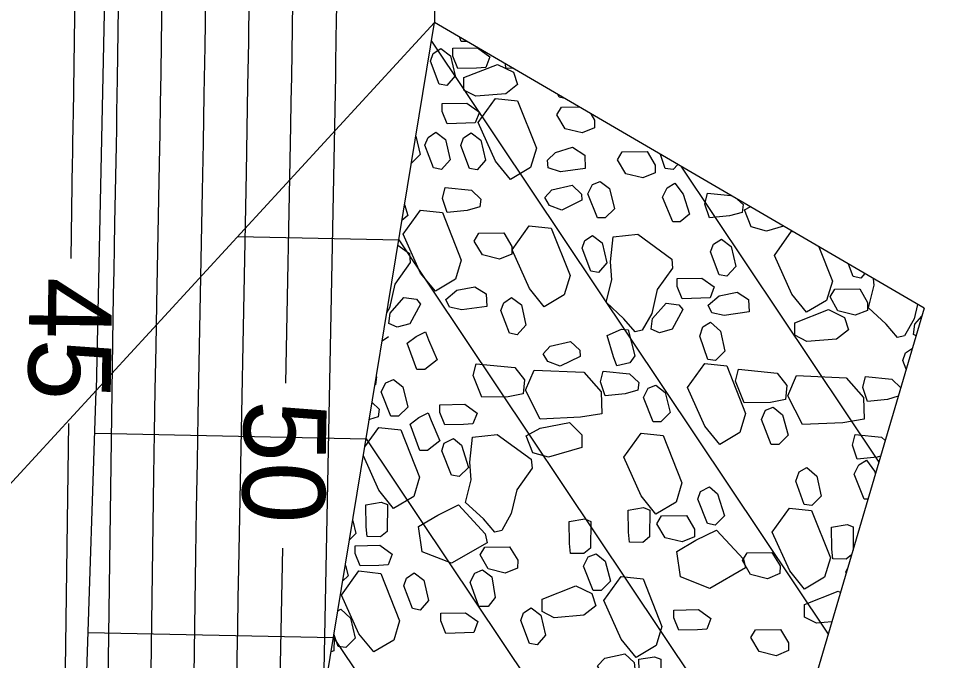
# Model space of a CAD drawing. Extents: x 2384780 to 2405861, y 547869 to 573706.
# Drawn here: x 2395723.89 to 2395757.69, y 553793.46 to 553816.77 of the extents above; entities that cross this region are included whole.
import ezdxf

# ---------------------------------------------------------------- set-up
doc = ezdxf.new("R2010")
doc.units = 0
for name, color, linetype in [('Breaklines', 7, 'Continuous'), ('Old_Level_56', 7, 'Continuous'), ('Old_Level_6', 7, 'Continuous'), ('Old_Level_60', 7, 'Continuous'), ('Old_Level_61', 7, 'Continuous'), ('Old_Level_63', 7, 'Continuous')]:
    doc.layers.add(name, color=color, linetype=linetype)

msp = doc.modelspace()

# ---------------------------------------------------------------- linework, layer by layer
at = {"layer": 'Breaklines'}
msp.add_line((2395756.774, 553806.246), (2395733.1315, 553725.8665), dxfattribs=at)
at = {"layer": 'Old_Level_56'}
for p, q in [((2395724.1335, 553726.05625), (2395738.98875, 553816.62325)), ((2395731.8415, 553808.85075), (2395737.6935, 553808.72725)), ((2395724.1335, 553726.05625), (2395726.70425, 553803.264)), ((2395726.65275, 553801.715), (2395736.50925, 553801.507)), ((2395726.4115, 553794.47475), (2395735.325, 553794.28675))]:
    msp.add_line(p, q, dxfattribs=at)
at = {"layer": 'Old_Level_6'}
for p, q in [((2395735.58108, 554224.04839), (2395726.70435, 553803.26406)), ((2395747.52323, 554221.17926), (2395738.98884, 553816.62315)), ((2395738.98875, 553816.62325), (2395702.1355, 553776.546)), ((2395756.774, 553806.246), (2395738.98875, 553816.62325)), ((2395738.878, 553815.94775), (2395753.29225, 553794.409)), ((2395747.93575, 553811.40275), (2395755.12925, 553800.654)), ((2395737.6935, 553808.72725), (2395751.45525, 553788.16375)), ((2395736.50925, 553801.507), (2395749.6185, 553781.9185)), ((2395735.325, 553794.28675), (2395747.7815, 553775.6735))]:
    msp.add_line(p, q, dxfattribs=at)
for points in [[(2395740.17575, 553815.93075), (2395739.95825, 553815.9315), (2395739.9145, 553816.083)], [(2395739.22025, 553815.6845), (2395739.57525, 553815.4205), (2395739.74075, 553814.689), (2395739.44, 553814.33375), (2395739.15875, 553814.3915), (2395738.84325, 553815.21725), (2395738.938, 553815.498), (2395739.22025, 553815.6845)], [(2395740.85175, 553814.99), (2395740.51425, 553814.972), (2395739.8395, 553814.956), (2395739.65375, 553815.4065), (2395739.65425, 553815.688), (2395740.55425, 553815.70325), (2395741.00325, 553815.38275), (2395740.85175, 553814.99)], [(2395742.01125, 553814.37175), (2395741.5785, 553814.03575), (2395740.496, 553813.94675), (2395740.06, 553814.1725), (2395740.062, 553814.622), (2395741.2825, 553815.105), (2395741.86275, 553814.82225), (2395742.01125, 553814.37175)], [(2395741.57925, 553814.96475), (2395741.56375, 553815.12075)], [(2395741.84025, 553814.9595), (2395741.57925, 553814.96475)], [(2395741.74925, 553810.92875), (2395741.211, 553811.59), (2395740.57825, 553812.996), (2395741.2055, 553813.87025), (2395742.00625, 553813.78175), (2395742.68975, 553812.061), (2395742.478, 553811.3605), (2395741.74925, 553810.92875)], [(2395743.7215, 553813.86175), (2395743.51875, 553813.9165), (2395743.4865, 553813.999)], [(2395740.4685, 553812.98125), (2395740.13075, 553812.9635), (2395739.45525, 553812.94775), (2395739.26975, 553813.39775), (2395739.27125, 553813.67975), (2395740.171, 553813.6945), (2395740.62025, 553813.3745), (2395740.4685, 553812.98125)], [(2395744.80575, 553812.79775), (2395744.35475, 553812.61225), (2395743.73725, 553812.76475), (2395743.43875, 553813.27175), (2395743.60875, 553813.553), (2395744.23325, 553813.56325)], [(2395744.6655, 553813.311), (2395744.80725, 553813.079), (2395744.80575, 553812.79775)], [(2395739.038, 553812.63875), (2395739.39325, 553812.37475), (2395739.55925, 553811.64275), (2395739.23925, 553811.28825), (2395738.958, 553811.34525), (2395738.6425, 553812.17175), (2395738.75575, 553812.45275), (2395739.038, 553812.63875)], [(2395740.3245, 553812.61925), (2395740.6795, 553812.35525), (2395740.84525, 553811.62375), (2395740.5445, 553811.2685), (2395740.26325, 553811.326), (2395739.9475, 553812.152), (2395740.04225, 553812.4325), (2395740.3245, 553812.61925)], [(2395738.31275, 553812.50125), (2395738.465, 553811.827), (2395738.151, 553811.51575)], [(2395743.1, 553811.629), (2395743.38225, 553811.90925), (2395744.00175, 553812.0945), (2395744.45025, 553811.81125), (2395744.4675, 553811.32325), (2395743.56725, 553811.196), (2395743.11775, 553811.34725), (2395743.1, 553811.629)], [(2395747.00575, 553811.16775), (2395746.555, 553810.98175), (2395745.93675, 553811.13475), (2395745.6385, 553811.64175), (2395745.80825, 553811.92225), (2395746.70925, 553811.93725), (2395747.00675, 553811.44875), (2395747.00575, 553811.16775)], [(2395747.83025, 553811.4645), (2395747.6545, 553811.2905), (2395747.37325, 553811.3285), (2395747.1955, 553811.83475)], [(2395745.0085, 553810.85575), (2395745.34475, 553810.59175), (2395745.53, 553809.86025), (2395745.191, 553809.525), (2395744.91025, 553809.52525), (2395744.5565, 553810.40725), (2395744.7275, 553810.745), (2395745.0085, 553810.85575)], [(2395740.63175, 553809.92875), (2395740.18075, 553809.7995), (2395739.44975, 553809.72675), (2395739.2825, 553810.234), (2395739.37725, 553810.62775), (2395740.33425, 553810.52975), (2395740.66975, 553810.21025), (2395740.63175, 553809.92875)], [(2395742.99425, 553810.266), (2395743.258, 553810.5465), (2395743.99025, 553810.71225), (2395744.32675, 553810.39225), (2395744.344, 553810.16725), (2395743.6115, 553809.81325), (2395743.1625, 553809.984), (2395742.99425, 553810.266)], [(2395747.72525, 553810.79075), (2395748.02425, 553810.3965), (2395748.247, 553809.66425), (2395747.90825, 553809.38425), (2395747.645, 553809.385), (2395747.274, 553810.28625), (2395747.44425, 553810.62325), (2395747.72525, 553810.79075)], [(2395750.15975, 553809.72775), (2395749.70875, 553809.5985), (2395748.97775, 553809.52575), (2395748.81075, 553810.033), (2395748.90525, 553810.42675), (2395749.7585, 553810.3395)], [(2395749.99775, 553810.19975), (2395750.198, 553810.00925), (2395750.15975, 553809.72775)], [(2395737.90575, 553810.0205), (2395738.028, 553809.61875), (2395737.81025, 553809.43875)], [(2395739.02175, 553806.86625), (2395738.484, 553807.52725), (2395737.851, 553808.93325), (2395738.4785, 553809.8075), (2395739.27925, 553809.71925), (2395739.96325, 553807.99825), (2395739.751, 553807.298), (2395739.02175, 553806.86625)], [(2395750.2495, 553809.82025), (2395750.45475, 553809.93325)], [(2395751.66625, 553809.22625), (2395751.05325, 553809.04975), (2395750.49125, 553809.20125), (2395750.2495, 553809.82025)], [(2395742.9775, 553806.30025), (2395742.439, 553806.962), (2395741.806, 553808.36725), (2395742.43375, 553809.24175), (2395743.23375, 553809.1535), (2395743.91725, 553807.4325), (2395743.706, 553806.73225), (2395742.9775, 553806.30025)], [(2395741.80175, 553808.2145), (2395741.35125, 553808.02875), (2395740.73325, 553808.18175), (2395740.43475, 553808.68875), (2395740.60475, 553808.96975), (2395741.50475, 553808.98425), (2395741.80325, 553808.4955), (2395741.80175, 553808.2145)], [(2395744.72975, 553808.89175), (2395745.085, 553808.62775), (2395745.25075, 553807.89625), (2395744.9495, 553807.541), (2395744.66875, 553807.59875), (2395744.35225, 553808.4245), (2395744.4475, 553808.705), (2395744.72975, 553808.89175)], [(2395746.37725, 553808.93575), (2395747.61175, 553808.03125), (2395747.63825, 553807.7085), (2395747.08275, 553806.92575), (2395746.8825, 553806.061), (2395746.5385, 553805.4475), (2395746.284, 553805.3845), (2395745.871, 553805.86675), (2395745.22425, 553806.46425), (2395745.432, 553807.28175), (2395745.379, 553807.92725), (2395745.4795, 553808.83575), (2395746.37725, 553808.93575)], [(2395752.5055, 553806.09925), (2395751.967, 553806.761), (2395751.33425, 553808.16625), (2395751.96175, 553809.04075), (2395751.9895, 553809.03775)], [(2395737.663, 553808.5405), (2395738.0835, 553808.23225), (2395738.11025, 553807.9095), (2395737.55475, 553807.12675), (2395737.3545, 553806.262), (2395737.26225, 553806.09775)], [(2395749.411, 553808.75725), (2395749.76625, 553808.49325), (2395749.93225, 553807.76125), (2395749.61275, 553807.407), (2395749.33125, 553807.4635), (2395749.016, 553808.29), (2395749.129, 553808.57075), (2395749.411, 553808.75725)], [(2395752.951, 553808.47675), (2395753.4455, 553807.2315), (2395753.234, 553806.53125), (2395752.5055, 553806.09925)], [(2395754.617, 553807.5045), (2395754.47775, 553807.34), (2395754.19675, 553807.39775), (2395754.02325, 553807.851)], [(2395749.0015, 553806.62575), (2395748.664, 553806.608), (2395747.98875, 553806.59225), (2395747.80325, 553807.0425), (2395747.8045, 553807.32425), (2395748.70425, 553807.339), (2395749.1535, 553807.019), (2395749.0015, 553806.62575)], [(2395756.53275, 553806.38675), (2395756.41075, 553805.86), (2395756.0665, 553805.2465), (2395755.812, 553805.1835), (2395755.39925, 553805.66575), (2395754.7525, 553806.26325), (2395754.96025, 553807.08075), (2395754.941, 553807.3155)], [(2395739.40775, 553806.564), (2395739.8025, 553806.9), (2395740.459, 553807.02925), (2395740.8705, 553806.765), (2395740.88775, 553806.315), (2395739.9875, 553806.1865), (2395739.5375, 553806.28225), (2395739.40775, 553806.564)], [(2395748.93575, 553806.363), (2395749.33075, 553806.699), (2395749.98725, 553806.82825), (2395750.39875, 553806.564), (2395750.416, 553806.114), (2395749.5155, 553805.9855), (2395749.06575, 553806.08125), (2395748.93575, 553806.363)], [(2395754.714, 553806.168), (2395754.26375, 553806.001), (2395753.645, 553806.1535), (2395753.36575, 553806.6605), (2395753.53525, 553806.94125), (2395754.4355, 553806.95675), (2395754.715, 553806.45), (2395754.714, 553806.168)], [(2395737.3305, 553805.69), (2395737.37925, 553806.07175), (2395737.875, 553806.635), (2395738.336, 553806.57325), (2395738.4815, 553806.401), (2395738.0955, 553805.6845), (2395737.6315, 553805.56), (2395737.3305, 553805.69)], [(2395741.792, 553806.6345), (2395742.14725, 553806.3705), (2395742.3135, 553805.6385), (2395741.994, 553805.28425), (2395741.71225, 553805.34075), (2395741.397, 553806.16725), (2395741.51025, 553806.448), (2395741.792, 553806.6345)], [(2395746.8585, 553805.489), (2395746.9075, 553805.87075), (2395747.40325, 553806.434), (2395747.864, 553806.37225), (2395748.00975, 553806.2), (2395747.6235, 553805.4835), (2395747.1595, 553805.359), (2395746.8585, 553805.489)], [(2395754.02625, 553805.46425), (2395753.59375, 553805.12825), (2395752.511, 553805.0395), (2395752.075, 553805.265), (2395752.0765, 553805.71475), (2395753.2975, 553806.1975), (2395753.87775, 553805.915), (2395754.02625, 553805.46425)], [(2395756.38675, 553805.288), (2395756.4355, 553805.66975), (2395756.68925, 553805.95825)], [(2395745.615, 553804.14975), (2395745.48825, 553804.4885), (2395745.2655, 553805.2545), (2395745.788, 553805.4915), (2395746.031, 553805.4605), (2395746.26875, 553804.521), (2395746.084, 553804.26425), (2395745.615, 553804.14975)], [(2395749.019, 553805.73975), (2395749.37425, 553805.42025), (2395749.54, 553804.6875), (2395749.20125, 553804.352), (2395748.92, 553804.38975), (2395748.62325, 553805.235), (2395748.73675, 553805.57225), (2395749.019, 553805.73975)], [(2395737.093, 553805.0655), (2395737.32275, 553805.21775)], [(2395738.65975, 553805.38725), (2395738.77175, 553805.10575), (2395739.087, 553804.37375), (2395738.6365, 553804.01875), (2395738.35525, 553804.02025), (2395738.00225, 553804.97775), (2395738.322, 553805.22025), (2395738.65975, 553805.38725)], [(2395756.48025, 553805.2475), (2395756.38675, 553805.288)], [(2395742.9335, 553804.59325), (2395743.19725, 553804.874), (2395743.92875, 553805.0405), (2395744.265, 553804.71975), (2395744.28375, 553804.49475), (2395743.55, 553804.141), (2395743.10125, 553804.31225), (2395742.9335, 553804.59325)], [(2395756.12275, 553804.03225), (2395756.002, 553804.3485), (2395756.09675, 553804.62875), (2395756.347, 553804.7945)], [(2395742.2075, 553803.1375), (2395741.6635, 553803.0275), (2395740.7075, 553803.0125), (2395740.39125, 553803.80075), (2395740.5055, 553804.2315), (2395741.911, 553804.0955), (2395742.26575, 553803.64375), (2395742.2075, 553803.1375)], [(2395749.35075, 553801.29825), (2395748.813, 553801.95925), (2395748.17975, 553803.36525), (2395748.80725, 553804.2395), (2395749.60825, 553804.15125), (2395750.292, 553802.43025), (2395750.08, 553801.73), (2395749.35075, 553801.29825)], [(2395736.878, 553803.75525), (2395736.88225, 553803.75125), (2395736.844, 553803.46975)], [(2395745.066, 553802.41775), (2395744.29675, 553802.29), (2395742.834, 553802.22), (2395742.29425, 553803.27175), (2395742.61525, 553804.00225), (2395744.4155, 553803.92025), (2395745.05, 553803.20575), (2395745.066, 553802.41775)], [(2395746.372, 553803.26875), (2395745.9215, 553803.1395), (2395745.19, 553803.06675), (2395745.023, 553803.574), (2395745.118, 553803.96775), (2395746.0745, 553803.87), (2395746.41025, 553803.55025), (2395746.372, 553803.26875)], [(2395751.7355, 553802.9365), (2395751.1915, 553802.8265), (2395750.2355, 553802.8115), (2395749.9195, 553803.59975), (2395750.0335, 553804.0305), (2395751.43925, 553803.8945), (2395751.79375, 553803.44275), (2395751.7355, 553802.9365)], [(2395754.59425, 553802.21675), (2395753.825, 553802.089), (2395752.362, 553802.019), (2395751.8225, 553803.07075), (2395752.1435, 553803.80125), (2395753.94375, 553803.71925), (2395754.57825, 553803.00475), (2395754.59425, 553802.21675)], [(2395755.8335, 553803.0485), (2395755.44975, 553802.9385), (2395754.71825, 553802.86575), (2395754.55125, 553803.373), (2395754.646, 553803.76675), (2395755.60275, 553803.669), (2395755.92575, 553803.36175)], [(2395736.844, 553803.46975), (2395736.8305, 553803.466)], [(2395737.50275, 553803.654), (2395737.839, 553803.38975), (2395738.023, 553802.65825), (2395737.685, 553802.3225), (2395737.40425, 553802.32325), (2395737.05025, 553803.2055), (2395737.2205, 553803.54275), (2395737.50275, 553803.654)], [(2395747.031, 553803.453), (2395747.367, 553803.18875), (2395747.55125, 553802.45725), (2395747.21325, 553802.1215), (2395746.93225, 553802.12225), (2395746.5785, 553803.0045), (2395746.74875, 553803.34175), (2395747.031, 553803.453)], [(2395736.7255, 553802.82475), (2395736.97825, 553802.58425), (2395736.94025, 553802.303)], [(2395740.3845, 553802.0445), (2395740.04675, 553802.02675), (2395739.37175, 553802.011), (2395739.18625, 553802.46125), (2395739.18725, 553802.743), (2395740.087, 553802.75775), (2395740.53625, 553802.43775), (2395740.3845, 553802.0445)], [(2395738.7625, 553802.44925), (2395738.87425, 553802.16775), (2395739.18975, 553801.43575), (2395738.73925, 553801.08075), (2395738.458, 553801.08225), (2395738.105, 553802.03975), (2395738.42475, 553802.28225), (2395738.7625, 553802.44925)], [(2395751.294, 553802.653), (2395751.63125, 553802.3705), (2395751.835, 553801.63775), (2395751.496, 553801.302), (2395751.2145, 553801.30325), (2395750.862, 553802.204), (2395751.013, 553802.5415), (2395751.294, 553802.653)], [(2395736.94025, 553802.303), (2395736.625, 553802.21225)], [(2395742.32225, 553801.61375), (2395742.8305, 553801.893), (2395743.89925, 553802.09625), (2395744.348, 553801.6445), (2395744.346, 553801.19375), (2395743.12625, 553800.8425), (2395742.56425, 553800.99425), (2395742.32225, 553801.61375)], [(2395736.4615, 553801.21625), (2395736.96375, 553801.9165), (2395737.764, 553801.828), (2395738.44775, 553800.107), (2395738.236, 553799.40675), (2395737.5075, 553798.975)], [(2395747.03575, 553798.774), (2395746.49725, 553799.4355), (2395745.86475, 553800.841), (2395746.492, 553801.7155), (2395747.292, 553801.627), (2395747.976, 553799.906), (2395747.76425, 553799.20575), (2395747.03575, 553798.774)], [(2395739.68575, 553801.51825), (2395739.966, 553801.27375), (2395740.2255, 553800.4665), (2395739.887, 553800.13075), (2395739.60575, 553800.18775), (2395739.252, 553801.06975), (2395739.348, 553801.35125), (2395739.68575, 553801.51825)], [(2395741.27275, 553801.6645), (2395742.50725, 553800.76), (2395742.53425, 553800.4375), (2395741.97825, 553799.6545), (2395741.77825, 553798.79), (2395741.434, 553798.17625), (2395741.1795, 553798.11325), (2395740.7665, 553798.59525), (2395740.11975, 553799.19325), (2395740.3275, 553800.01075), (2395740.27475, 553800.656), (2395740.375, 553801.56475), (2395741.27275, 553801.6645)], [(2395755.19425, 553800.87525), (2395755.074, 553800.83575), (2395754.342, 553800.763), (2395754.17475, 553801.27), (2395754.2705, 553801.664), (2395755.22675, 553801.5665), (2395755.36025, 553801.43925)], [(2395737.5075, 553798.975), (2395736.969, 553799.6365), (2395736.40725, 553800.88525)], [(2395754.73625, 553799.3185), (2395754.59925, 553799.31875), (2395754.22775, 553800.22025), (2395754.398, 553800.557), (2395754.6795, 553800.7245)], [(2395754.6795, 553800.7245), (2395754.978, 553800.33), (2395755.0065, 553800.23675)], [(2395752.5165, 553800.4685), (2395752.87175, 553800.1485), (2395753.0375, 553799.416), (2395752.69875, 553799.08025), (2395752.4175, 553799.1185), (2395752.12075, 553799.9635), (2395752.23425, 553800.30075), (2395752.5165, 553800.4685)], [(2395748.985, 553799.75625), (2395749.26525, 553799.51175), (2395749.52475, 553798.7045), (2395749.1865, 553798.36875), (2395748.90525, 553798.42575), (2395748.5515, 553799.30775), (2395748.64725, 553799.58925), (2395748.985, 553799.75625)], [(2395736.5465, 553797.95375), (2395736.51025, 553798.3135), (2395736.492, 553799.11125), (2395737.0575, 553799.20575), (2395737.28425, 553799.114), (2395737.27325, 553798.14475), (2395737.029, 553797.94375), (2395736.5465, 553797.95375)], [(2395738.41025, 553798.3255), (2395739.106, 553798.735), (2395739.85675, 553799.10575), (2395740.827, 553798.052), (2395740.89975, 553797.731), (2395739.6055, 553796.98925), (2395738.53825, 553797.406), (2395738.41025, 553798.3255)], [(2395746.0745, 553797.75275), (2395746.03825, 553798.1125), (2395746.02025, 553798.91025), (2395746.5855, 553799.00475), (2395746.8125, 553798.913), (2395746.8015, 553797.94375), (2395746.557, 553797.74275), (2395746.0745, 553797.75275)], [(2395748.43625, 553797.94775), (2395747.98625, 553797.76175), (2395747.368, 553797.91475), (2395747.06975, 553798.42175), (2395747.2395, 553798.703), (2395748.14, 553798.71725), (2395748.438, 553798.229), (2395748.43625, 553797.94775)], [(2395752.43075, 553796.0455), (2395751.89175, 553796.70725), (2395751.259, 553798.1125), (2395751.887, 553798.987), (2395752.6875, 553798.899), (2395753.371, 553797.178), (2395753.15925, 553796.4775), (2395752.43075, 553796.0455)], [(2395736.02075, 553798.528), (2395736.137, 553798.0685), (2395735.90825, 553797.84175)], [(2395743.935, 553797.34325), (2395743.89875, 553797.70325), (2395743.88075, 553798.50075), (2395744.44575, 553798.59575), (2395744.673, 553798.5035), (2395744.662, 553797.53425), (2395744.41775, 553797.33375), (2395743.935, 553797.34325)], [(2395753.46325, 553797.14225), (2395753.427, 553797.50225), (2395753.409, 553798.29975), (2395753.974, 553798.39475), (2395754.201, 553798.3025), (2395754.1915, 553797.466)], [(2395747.7925, 553797.41), (2395748.4885, 553797.8195), (2395749.23925, 553798.19025), (2395750.2095, 553797.1365), (2395750.28225, 553796.8155), (2395748.988, 553796.07375), (2395747.9205, 553796.4905), (2395747.7925, 553797.41)], [(2395737.30225, 553796.9245), (2395736.96475, 553796.9065), (2395736.29, 553796.89075), (2395736.1045, 553797.341), (2395736.105, 553797.62275), (2395737.005, 553797.638), (2395737.45375, 553797.3175), (2395737.30225, 553796.9245)], [(2395742.011, 553796.81225), (2395741.56075, 553796.62625), (2395740.94275, 553796.77925), (2395740.6445, 553797.28625), (2395740.81425, 553797.567), (2395741.714, 553797.58175), (2395742.01275, 553797.093), (2395742.011, 553796.81225)], [(2395744.8575, 553797.32675), (2395745.1935, 553797.063), (2395745.378, 553796.33125), (2395745.0395, 553795.99475), (2395744.75875, 553795.99625), (2395744.4055, 553796.87825), (2395744.57525, 553797.215), (2395744.8575, 553797.32675)], [(2395751.539, 553796.61125), (2395751.08875, 553796.42525), (2395750.471, 553796.57825), (2395750.1725, 553797.08525), (2395750.34225, 553797.366), (2395751.24225, 553797.38075), (2395751.541, 553796.892), (2395751.539, 553796.61125)], [(2395754.1405, 553797.2925), (2395753.94575, 553797.13275), (2395753.46325, 553797.14225)], [(2395736.7835, 553793.76275), (2395736.245, 553794.424), (2395735.61225, 553795.82975), (2395736.24, 553796.70425), (2395737.04075, 553796.61575), (2395737.72425, 553794.89475), (2395737.5125, 553794.19475), (2395736.7835, 553793.76275)], [(2395735.755, 553796.90875), (2395735.85, 553796.53225), (2395735.66275, 553796.34625)], [(2395738.25175, 553796.63425), (2395738.607, 553796.37), (2395738.77275, 553795.6385), (2395738.4715, 553795.28325), (2395738.19075, 553795.34075), (2395737.87425, 553796.1665), (2395737.9695, 553796.44725), (2395738.25175, 553796.63425)], [(2395740.7345, 553796.7415), (2395741.07075, 553796.49675), (2395741.19975, 553795.7465), (2395740.936, 553795.4095), (2395740.5985, 553795.411), (2395740.2825, 553796.2935), (2395740.45275, 553796.63), (2395740.7345, 553796.7415)], [(2395753.9485, 553796.63975), (2395753.9335, 553796.67725), (2395753.99575, 553796.8005)], [(2395746.31175, 553793.56175), (2395745.77325, 553794.223), (2395745.1405, 553795.62875), (2395745.768, 553796.50325), (2395746.56875, 553796.41475), (2395747.25225, 553794.69375), (2395747.04075, 553793.99375), (2395746.31175, 553793.56175)], [(2395744.85025, 553795.433), (2395744.41775, 553795.09725), (2395743.33525, 553795.0085), (2395742.89925, 553795.23375), (2395742.90125, 553795.684), (2395744.12175, 553796.16675), (2395744.702, 553795.88375), (2395744.85025, 553795.433)], [(2395753.423, 553794.8535), (2395752.86325, 553794.8075), (2395752.4275, 553795.03275), (2395752.42925, 553795.483), (2395753.65, 553795.96575), (2395753.73775, 553795.923)], [(2395735.5875, 553795.31575), (2395735.94275, 553794.996), (2395736.109, 553794.2635), (2395735.76975, 553793.92775), (2395735.489, 553793.966), (2395735.34125, 553794.38625)], [(2395735.48375, 553795.254), (2395735.5875, 553795.31575)], [(2395742.49975, 553795.37025), (2395742.855, 553795.106), (2395743.02075, 553794.3745), (2395742.7195, 553794.01925), (2395742.4385, 553794.07675), (2395742.12225, 553794.9025), (2395742.2175, 553795.18325), (2395742.49975, 553795.37025)], [(2395748.8765, 553794.5885), (2395748.539, 553794.5705), (2395747.86425, 553794.55475), (2395747.67875, 553795.005), (2395747.679, 553795.28675), (2395748.57925, 553795.302), (2395749.028, 553794.9815), (2395748.8765, 553794.5885)], [(2395740.419, 553794.47325), (2395740.08125, 553794.45525), (2395739.4065, 553794.4395), (2395739.221, 553794.88975), (2395739.22125, 553795.1715), (2395740.1215, 553795.18675), (2395740.5705, 553794.86625), (2395740.419, 553794.47325)], [(2395735.32225, 553794.2705), (2395735.3415, 553794.25125), (2395735.33925, 553793.80025), (2395735.2405, 553793.77175)], [(2395751.851, 553793.813), (2395751.4, 553793.627), (2395750.782, 553793.78), (2395750.484, 553794.287), (2395750.6535, 553794.56775), (2395751.55425, 553794.5825), (2395751.85225, 553794.09425), (2395751.851, 553793.813)], [(2395744.91175, 553793.25475), (2395745.1755, 553793.5355), (2395745.90725, 553793.7015), (2395746.24375, 553793.38125), (2395746.262, 553793.15625), (2395745.52875, 553792.8025), (2395745.0795, 553792.97325), (2395744.91175, 553793.25475)], [(2395746.4715, 553792.3385), (2395746.43575, 553792.69875), (2395746.41725, 553793.49675), (2395746.98225, 553793.591), (2395747.2095, 553793.499), (2395747.1985, 553792.53025), (2395746.95425, 553792.3295), (2395746.4715, 553792.3385)]]:
    msp.add_lwpolyline(points, dxfattribs=at)
at = {"layer": 'Old_Level_60'}
for points in [[(2395735.8525, 553839.04025), (2395735.42025, 553816.6465), (2395735.41675, 553816.453), (2395735.41325, 553816.25925), (2395735.41025, 553816.06575), (2395735.4075, 553815.872), (2395735.39875, 553815.2395), (2395735.39675, 553815.104), (2395735.39475, 553814.9685), (2395735.39225, 553814.833), (2395735.38975, 553814.6975), (2395734.84025, 553786.2975), (2395734.8375, 553786.1475), (2395734.83475, 553785.99725), (2395734.8325, 553785.847), (2395734.83025, 553785.697), (2395734.8235, 553785.2065), (2395734.822, 553785.1015), (2395734.82025, 553784.99625), (2395734.8185, 553784.89125), (2395734.8165, 553784.78625), (2395734.257, 553755.9455)], [(2395727.0245, 553784.1195), (2395727.03175, 553784.6315), (2395727.32525, 553805.8835), (2395727.33775, 553806.74675), (2395727.3515, 553807.61), (2395727.3665, 553808.47325), (2395727.3825, 553809.33675), (2395727.437, 553812.1565), (2395727.44825, 553812.761), (2395727.45875, 553813.36525), (2395727.4685, 553813.9695), (2395727.47725, 553814.57375), (2395727.77475, 553836.1815)], [(2395728.57275, 553783.715), (2395728.5905, 553784.8195), (2395728.6065, 553785.9335), (2395728.803, 553800.16775), (2395728.82575, 553801.72775), (2395728.8505, 553803.2875), (2395728.8775, 553804.84725), (2395728.9065, 553806.407), (2395729.00525, 553811.50225), (2395729.0255, 553812.594), (2395729.04425, 553813.686), (2395729.06175, 553814.77775), (2395729.0775, 553815.86975), (2395729.27975, 553830.54825)], [(2395730.10325, 553782.365), (2395730.132, 553784.02825), (2395730.1605, 553785.82375), (2395730.1865, 553787.61925), (2395730.29625, 553795.56125), (2395730.321, 553797.263), (2395730.348, 553798.965), (2395730.37725, 553800.66675), (2395730.409, 553802.3685), (2395730.56675, 553810.515), (2395730.59925, 553812.26075), (2395730.6295, 553814.0065), (2395730.65725, 553815.7525), (2395730.6825, 553817.49825)], [(2395731.3815, 553768.032), (2395731.63825, 553781.26375), (2395731.66725, 553782.80725), (2395731.694, 553784.351), (2395731.7185, 553785.89475), (2395731.74075, 553787.43825), (2395731.8105, 553792.48125), (2395731.82625, 553793.56175), (2395731.84325, 553794.64225), (2395731.862, 553795.723), (2395731.88225, 553796.8035), (2395732.16, 553811.16525), (2395732.1895, 553812.74625), (2395732.21675, 553814.32725), (2395732.242, 553815.90825), (2395732.26475, 553817.4895)]]:
    msp.add_lwpolyline(points, dxfattribs=at)
at = {"layer": 'Old_Level_61'}
for points in [[(2395725.7985, 553808.05975), (2395725.8475, 553811.59925), (2395725.84975, 553811.766), (2395725.8525, 553811.93275), (2395725.8555, 553812.0995), (2395725.8585, 553812.26625), (2395725.869, 553812.811), (2395725.87125, 553812.92775), (2395725.87325, 553813.0445), (2395725.875, 553813.16125), (2395725.87675, 553813.278), (2395726.27, 553841.81475)], [(2395733.593, 553803.53), (2395733.77375, 553812.87325), (2395733.79025, 553813.7605), (2395733.80575, 553814.648), (2395733.81975, 553815.53525), (2395733.8325, 553816.42275), (2395733.8725, 553819.3215)], [(2395725.0355, 553753.38125), (2395725.42325, 553781.3935), (2395725.426, 553781.58575), (2395725.429, 553781.77825), (2395725.43225, 553781.9705), (2395725.436, 553782.16275), (2395725.44825, 553782.791), (2395725.45075, 553782.9255), (2395725.453, 553783.06), (2395725.455, 553783.19475), (2395725.457, 553783.32925), (2395725.71575, 553802.06025)], [(2395732.804, 553761.20225), (2395733.2265, 553782.98), (2395733.2425, 553783.82675), (2395733.257, 553784.67375), (2395733.2705, 553785.5205), (2395733.28275, 553786.3675), (2395733.321, 553789.134), (2395733.3295, 553789.727), (2395733.339, 553790.31975), (2395733.34925, 553790.9125), (2395733.36025, 553791.5055), (2395733.477, 553797.531)]]:
    msp.add_lwpolyline(points, dxfattribs=at)
at = {"layer": 'Old_Level_63'}
msp.add_ellipse((2395727.45003, 554021.05834), major_axis=(15.71221, 376.73026), ratio=0.59897866, dxfattribs=at)

# ---------------------------------------------------------------- texts
at = {"layer": 'Old_Level_61'}
for s, rotation, p in [('45', 269.208839, (2395724.289, 553807.3835)), ('50', 268.891469, (2395732.081, 553802.921))]:
    msp.add_text(s, height=3, rotation=rotation, dxfattribs=at).set_placement(p)

doc.saveas('drawing.dxf')
